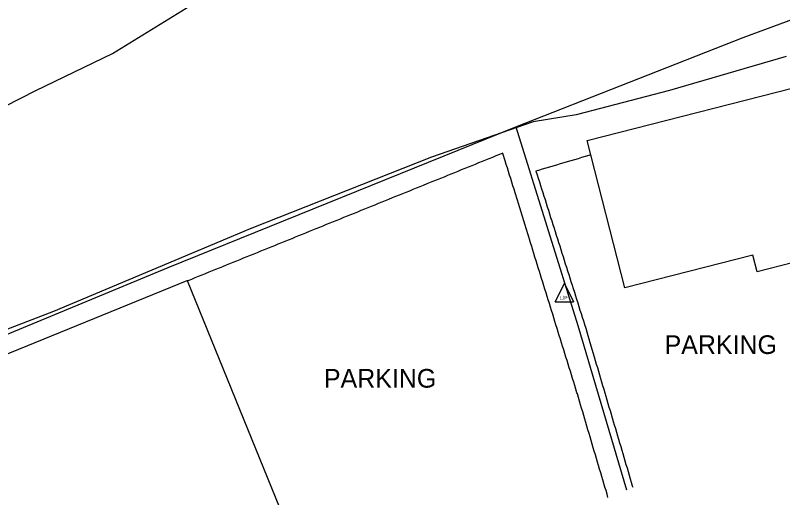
# Model space of a CAD drawing. Extents: x 1901471 to 1963503, y 756461 to 799997.
# Drawn here: x 1931919.1 to 1932124.6, y 773813.6 to 773942.7 of the extents above; entities that cross this region are included whole.
import ezdxf

# ---------------------------------------------------------------- set-up
doc = ezdxf.new("R2010")
doc.units = 0
for name, color, linetype in [('RD_EX_Bldg', 7, 'Continuous'), ('RD_EX_Fence_Other', 7, 'Continuous'), ('RD_EX_Road', 7, 'Continuous'), ('RD_EX_UT', 7, 'Continuous'), ('RD_EX_VEG', 7, 'Continuous')]:
    doc.layers.add(name, color=color, linetype=linetype)

# ---------------------------------------------------------------- blocks, each defined once
blk = doc.blocks.new('LP')
at = {"layer": 'RD_EX_UT'}
for p, q in [((-5, -3.72), (0, 6.28)), ((0, 6.28), (5, -3.72)), ((-5, -3.72), (5, -3.72))]:
    blk.add_line(p, q, dxfattribs=at)
blk.add_text('L/P', height=2, dxfattribs=at).set_placement((-2.4, -2.44))

msp = doc.modelspace()

# ---------------------------------------------------------------- linework, layer by layer
at = {"layer": 'RD_EX_Bldg'}
for points in [[(1932176.55, 773893.2), (1932136.33, 773882.9), (1932137.32, 773879.01), (1932117.82, 773874.02), (1932116.67, 773878.51), (1932082.34, 773869.72), (1932072.24, 773909.16), (1932135.93, 773925.47), (1932133.6, 773934.53), (1932163.91, 773942.29), (1932169.9, 773918.92), (1932173.17, 773919.76), (1932175.47, 773910.77), (1932172.26, 773909.95)], [(1931886.06, 773839.48), (1931965.16, 773871.68), (1931989.89, 773810.92), (1931944.42, 773792.42), (1931942.35, 773797.51), (1931908.72, 773783.82)]]:
    msp.add_lwpolyline(points, close=True, dxfattribs=at)
at = {"layer": 'RD_EX_Fence_Other'}
for points in [[(1932053.14, 773912.85), (1932114.05, 773936.77), (1932159.49, 773953.62), (1932175.55, 774004.76), (1932180.58, 774027.19), (1932241.08, 774052.12), (1932343.76, 774093.64), (1932373.83, 774106.45), (1932407.15, 774116.73)], [(1931875.14, 773840.05), (1931960.1, 773875.18), (1932053.14, 773912.85), (1932069.74, 773859.71), (1932082.83, 773815.71)]]:
    msp.add_lwpolyline(points, dxfattribs=at)
at = {"layer": 'RD_EX_Road'}
for points in [[(1932077.86, 773813.68), (1932077.62, 773814.51), (1932077.33, 773815.47), (1932077.05, 773816.43), (1932076.76, 773817.38), (1932076.48, 773818.34), (1932076.19, 773819.3), (1932075.91, 773820.26), (1932075.63, 773821.22), (1932075.34, 773822.18), (1932075.06, 773823.14), (1932074.77, 773824.09), (1932074.49, 773825.05), (1932074.2, 773826.01), (1932073.92, 773826.97), (1932073.63, 773827.93), (1932073.35, 773828.89), (1932073.07, 773829.85), (1932072.78, 773830.8), (1932072.5, 773831.76), (1932072.21, 773832.72), (1932071.93, 773833.68), (1932071.64, 773834.64), (1932071.36, 773835.6), (1932071.08, 773836.56), (1932070.79, 773837.51), (1932070.51, 773838.47), (1932070.22, 773839.43), (1932069.94, 773840.39), (1932069.65, 773841.35), (1932069.55, 773841.68), (1932069.26, 773842.64), (1932068.96, 773843.59), (1932068.67, 773844.55), (1932068.37, 773845.5), (1932068.08, 773846.46), (1932067.78, 773847.41), (1932067.48, 773848.37), (1932067.19, 773849.32), (1932066.89, 773850.28), (1932066.6, 773851.23), (1932066.3, 773852.19), (1932066, 773853.14), (1932065.71, 773854.1), (1932065.41, 773855.05), (1932065.12, 773856.01), (1932064.82, 773856.96), (1932064.53, 773857.92), (1932064.23, 773858.87), (1932063.93, 773859.83), (1932063.64, 773860.78), (1932063.34, 773861.74), (1932063.05, 773862.69), (1932062.75, 773863.65), (1932062.45, 773864.6), (1932062.16, 773865.56), (1932061.86, 773866.51), (1932061.57, 773867.47), (1932061.27, 773868.42), (1932060.98, 773869.38), (1932060.68, 773870.33), (1932060.38, 773871.29), (1932060.09, 773872.24), (1932059.79, 773873.2), (1932059.5, 773874.15), (1932059.2, 773875.11), (1932058.9, 773876.06), (1932058.61, 773877.02), (1932058.31, 773877.97), (1932058.02, 773878.93), (1932057.72, 773879.88), (1932057.43, 773880.84), (1932057.13, 773881.79), (1932056.83, 773882.75), (1932056.54, 773883.7), (1932055.95, 773885.61), (1932055.65, 773886.57), (1932053.88, 773892.3), (1932053.58, 773893.25), (1932052.99, 773895.16), (1932052.69, 773896.12), (1932052.4, 773897.07), (1932052.1, 773898.03), (1932051.8, 773898.98), (1932051.51, 773899.94), (1932051.21, 773900.89), (1932050.92, 773901.85), (1932050.62, 773902.8), (1932050.33, 773903.76), (1932049.73, 773905.67), (1932049.69, 773905.8), (1932048.76, 773905.43), (1932047.84, 773905.05), (1932046.91, 773904.68), (1932045.98, 773904.3), (1932045.06, 773903.93), (1932044.13, 773903.55), (1932043.2, 773903.18), (1932042.28, 773902.8), (1932041.35, 773902.43), (1932040.42, 773902.05), (1932039.5, 773901.68), (1932038.57, 773901.3), (1932037.64, 773900.92), (1932036.72, 773900.55), (1932035.79, 773900.17), (1932034.86, 773899.8), (1932033.94, 773899.42), (1932033.01, 773899.05), (1932032.08, 773898.67), (1932031.16, 773898.3), (1932030.23, 773897.92), (1932029.3, 773897.55), (1932028.38, 773897.17), (1932027.45, 773896.8), (1932026.52, 773896.42), (1932025.59, 773896.05), (1932024.67, 773895.67), (1932023.74, 773895.3), (1932022.81, 773894.92), (1932021.89, 773894.55), (1932020.96, 773894.17), (1932020.03, 773893.8), (1932019.11, 773893.42), (1932018.18, 773893.05), (1932017.25, 773892.67), (1932016.33, 773892.29), (1932015.4, 773891.92), (1932014.47, 773891.54), (1932013.55, 773891.17), (1932012.62, 773890.79), (1932011.69, 773890.42), (1932010.77, 773890.04), (1932009.84, 773889.67), (1932008.91, 773889.29), (1932007.99, 773888.92), (1932007.06, 773888.54), (1932006.13, 773888.17), (1932005.21, 773887.79), (1932004.28, 773887.42), (1932003.35, 773887.04), (1932002.42, 773886.67), (1932001.5, 773886.29), (1932000.57, 773885.92), (1931999.64, 773885.54), (1931998.72, 773885.17), (1931997.79, 773884.79), (1931996.86, 773884.41), (1931995.94, 773884.04), (1931995.01, 773883.66), (1931994.08, 773883.29), (1931993.16, 773882.91), (1931992.23, 773882.54), (1931991.3, 773882.16), (1931990.38, 773881.79), (1931989.45, 773881.41), (1931988.52, 773881.04), (1931987.6, 773880.66), (1931986.67, 773880.29), (1931985.74, 773879.91), (1931984.82, 773879.54), (1931983.89, 773879.16), (1931982.96, 773878.79), (1931982.04, 773878.41), (1931981.11, 773878.04), (1931980.18, 773877.66), (1931979.26, 773877.29), (1931978.33, 773876.91), (1931977.4, 773876.53), (1931976.47, 773876.16), (1931975.55, 773875.78), (1931974.62, 773875.41), (1931973.69, 773875.03), (1931972.77, 773874.66), (1931971.84, 773874.28), (1931970.91, 773873.91), (1931969.99, 773873.53), (1931969.06, 773873.16), (1931968.13, 773872.78), (1931967.21, 773872.41), (1931966.28, 773872.03), (1931965.35, 773871.66), (1931965.19, 773871.59)], [(1932073.23, 773905.32), (1932072.71, 773905.16), (1932071.75, 773904.88), (1932070.79, 773904.6), (1932069.83, 773904.32), (1932068.87, 773904.03), (1932067.91, 773903.75), (1932066.95, 773903.47), (1932065.99, 773903.18), (1932065.03, 773902.9), (1932064.08, 773902.62), (1932063.12, 773902.34), (1932062.16, 773902.05), (1932061.2, 773901.77), (1932060.24, 773901.49), (1932059.28, 773901.2), (1932058.57, 773901), (1932058.87, 773900.04), (1932059.17, 773899.09), (1932059.48, 773898.14), (1932059.78, 773897.18), (1932060.08, 773896.23), (1932060.38, 773895.28), (1932060.69, 773894.32), (1932060.99, 773893.37), (1932061.29, 773892.42), (1932061.59, 773891.46), (1932061.9, 773890.51), (1932062.2, 773889.56), (1932062.5, 773888.6), (1932062.8, 773887.65), (1932063.1, 773886.7), (1932063.41, 773885.75), (1932063.71, 773884.79), (1932064.01, 773883.84), (1932064.31, 773882.89), (1932064.62, 773881.93), (1932064.92, 773880.98), (1932065.22, 773880.03), (1932065.52, 773879.07), (1932065.83, 773878.12), (1932066.13, 773877.17), (1932066.43, 773876.21), (1932066.73, 773875.26), (1932067.03, 773874.31), (1932067.34, 773873.35), (1932067.64, 773872.4), (1932067.94, 773871.45), (1932068.24, 773870.5), (1932068.55, 773869.54), (1932068.85, 773868.59), (1932069.15, 773867.64), (1932069.45, 773866.68), (1932069.76, 773865.73), (1932070.06, 773864.78), (1932070.36, 773863.82), (1932070.66, 773862.87), (1932070.96, 773861.92), (1932071.27, 773860.96), (1932071.57, 773860.01), (1932071.6, 773859.9), (1932071.89, 773858.95), (1932072.17, 773857.99), (1932072.46, 773857.03), (1932072.74, 773856.07), (1932073.02, 773855.11), (1932074.16, 773851.28), (1932074.44, 773850.32), (1932074.73, 773849.36), (1932075.01, 773848.4), (1932075.29, 773847.44), (1932075.58, 773846.48), (1932075.86, 773845.52), (1932076.15, 773844.56), (1932076.43, 773843.6), (1932076.71, 773842.65), (1932077, 773841.69), (1932077.28, 773840.73), (1932077.57, 773839.77), (1932077.85, 773838.81), (1932078.13, 773837.85), (1932078.42, 773836.89), (1932078.7, 773835.93), (1932078.99, 773834.98), (1932079.27, 773834.02), (1932079.55, 773833.06), (1932079.84, 773832.1), (1932080.12, 773831.14), (1932080.41, 773830.18), (1932080.69, 773829.22), (1932080.97, 773828.26), (1932081.26, 773827.3), (1932081.54, 773826.35), (1932081.83, 773825.39), (1932082.11, 773824.43), (1932082.39, 773823.47), (1932082.68, 773822.51), (1932082.96, 773821.55), (1932083.25, 773820.59), (1932083.53, 773819.63), (1932083.81, 773818.68), (1932084.1, 773817.72), (1932084.38, 773816.76), (1932084.49, 773816.39)]]:
    msp.add_lwpolyline(points, dxfattribs=at)
at = {"layer": 'RD_EX_VEG'}
for points in [[(1931723.2, 773809.08), (1931741.99, 773820.46), (1931761.71, 773831.94), (1931777.3, 773842.21), (1931783.37, 773848.82), (1931799.48, 773860.78), (1931814.96, 773861.94), (1931838.61, 773872.6), (1931865.8, 773886.16), (1931884.21, 773896.24), (1931899.73, 773909.87), (1931924.58, 773922.53), (1931945.16, 773932.46), (1931964.91, 773944.6), (1931988.09, 773955.22), (1932014.53, 773966.49), (1932031.5, 773975.12), (1932052.78, 773975.98), (1932052.78, 773975.98), (1932082.01, 773979.63), (1932092.34, 773978.95), (1932113.64, 773981.92), (1932129.46, 773988.41)], [(1932125.61, 773931.71), (1932094.31, 773922.6), (1932069.31, 773916.02), (1932057.83, 773914.23), (1932030.6, 773904.7), (1931982, 773885.54), (1931929.36, 773863.45), (1931885.86, 773846.7), (1931855.59, 773837.45), (1931804.69, 773816.6), (1931775.27, 773805.11)]]:
    msp.add_lwpolyline(points, dxfattribs=at)

# ---------------------------------------------------------------- block references
at = {"layer": 'RD_EX_UT', "xscale": 0.4921259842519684, "yscale": 0.4921259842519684}
msp.add_blockref('LP', (1932066.17, 773867.8), dxfattribs=at)

# ---------------------------------------------------------------- texts
at = {"layer": 'RD_EX_Road'}
for p in [(1932093.02, 773852.05), (1932001.77, 773843.04)]:
    msp.add_text('PARKING', height=5, dxfattribs=at).set_placement(p)

doc.saveas('drawing.dxf')
